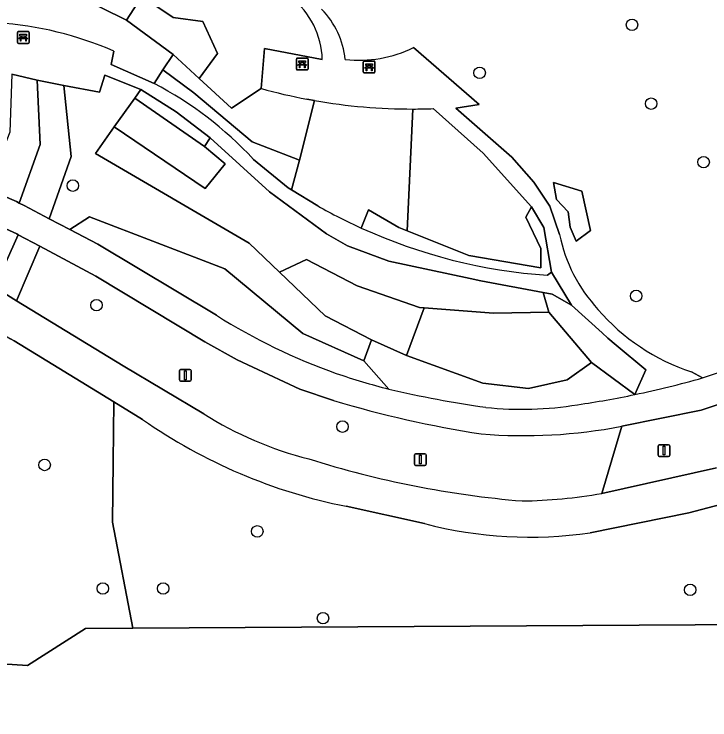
# Model space of a CAD drawing. Extents: x 160732 to 162107, y 387428 to 388479.
# Drawn here: x 160880.8 to 160939.8, y 388014.2 to 388074.1 of the extents above; entities that cross this region are included whole.
import ezdxf

# ---------------------------------------------------------------- set-up
doc = ezdxf.new("R2010")
doc.units = 0
for name, color, linetype in [('IMGEO_Bank', 7, 'Continuous'), ('IMGEO_Berm_groen', 7, 'Continuous'), ('IMGEO_Boom', 7, 'Continuous'), ('IMGEO_Fietspad_gesloten', 7, 'Continuous'), ('IMGEO_Groenvoorziening', 7, 'Continuous'), ('IMGEO_Lichtmast', 7, 'Continuous'), ('IMGEO_Meer_plas_ven_vijver', 7, 'Continuous'), ('IMGEO_Voetpad_gesloten', 7, 'Continuous'), ('IMGEO_Voetpad_op_trap', 7, 'Continuous'), ('IMGEO_Voetpad_open', 7, 'Continuous')]:
    doc.layers.add(name, color=color, linetype=linetype)

msp = doc.modelspace()

# ---------------------------------------------------------------- linework, layer by layer
at = {"layer": 'IMGEO_Bank'}
for p, q in [((160881.032, 388071.73), (160881.032, 388072.571)), ((160881.032, 388072.571), (160881.032, 388071.73)), ((160881.107, 388072.655), (160881.948, 388072.655)), ((160881.948, 388072.655), (160881.107, 388072.655)), ((160882.032, 388072.58), (160882.032, 388071.739)), ((160882.032, 388071.739), (160882.032, 388072.58)), ((160881.729, 388072.053), (160881.336, 388072.053)), ((160881.341, 388072.161), (160881.341, 388072.267)), ((160881.385, 388072.267), (160881.385, 388072.161)), ((160881.673, 388072.273), (160881.391, 388072.273)), ((160881.391, 388072.155), (160881.673, 388072.155)), ((160881.679, 388072.161), (160881.679, 388072.267)), ((160881.723, 388072.267), (160881.723, 388072.161)), ((160881.957, 388071.655), (160881.116, 388071.655)), ((160881.116, 388071.655), (160881.957, 388071.655)), ((160904.716, 388069.474), (160904.716, 388070.315)), ((160904.716, 388070.315), (160904.716, 388069.474)), ((160904.791, 388070.399), (160905.632, 388070.399)), ((160905.632, 388070.399), (160904.791, 388070.399)), ((160905.025, 388069.905), (160905.025, 388070.011)), ((160905.069, 388070.011), (160905.069, 388069.905)), ((160905.357, 388070.017), (160905.075, 388070.017)), ((160905.075, 388069.899), (160905.357, 388069.899)), ((160905.363, 388069.905), (160905.363, 388070.011)), ((160905.407, 388070.011), (160905.407, 388069.905)), ((160905.716, 388070.324), (160905.716, 388069.483)), ((160905.716, 388069.483), (160905.716, 388070.324)), ((160910.394, 388069.225), (160910.394, 388070.066)), ((160910.394, 388070.066), (160910.394, 388069.225)), ((160910.469, 388070.15), (160911.31, 388070.15)), ((160911.31, 388070.15), (160910.469, 388070.15)), ((160911.394, 388070.075), (160911.394, 388069.234)), ((160911.394, 388069.234), (160911.394, 388070.075)), ((160905.641, 388069.399), (160904.8, 388069.399)), ((160904.8, 388069.399), (160905.641, 388069.399)), ((160905.413, 388069.797), (160905.02, 388069.797)), ((160911.091, 388069.548), (160910.698, 388069.548)), ((160910.703, 388069.656), (160910.703, 388069.762)), ((160910.747, 388069.762), (160910.747, 388069.656)), ((160911.035, 388069.768), (160910.753, 388069.768)), ((160910.753, 388069.65), (160911.035, 388069.65)), ((160911.041, 388069.656), (160911.041, 388069.762)), ((160911.085, 388069.762), (160911.085, 388069.656)), ((160911.319, 388069.15), (160910.478, 388069.15)), ((160910.478, 388069.15), (160911.319, 388069.15))]:
    msp.add_line(p, q, dxfattribs=at)
for points in [[(160881.335, 388072.273), (160881.249, 388072.273), (160881.249, 388072.434), (160881.812, 388072.434), (160881.812, 388072.273), (160881.729, 388072.273)], [(160881.279, 388072.053), (160881.137, 388072.053), (160881.249, 388072.155), (160881.335, 388072.155)], [(160881.329, 388072.046), (160881.329, 388071.839), (160881.286, 388071.839), (160881.286, 388072.046)], [(160881.729, 388072.155), (160881.812, 388072.155), (160881.924, 388072.053), (160881.785, 388072.053)], [(160881.779, 388072.046), (160881.779, 388071.839), (160881.735, 388071.839), (160881.735, 388072.046)], [(160904.963, 388069.797), (160904.821, 388069.797), (160904.933, 388069.899), (160905.019, 388069.899)], [(160905.019, 388070.017), (160904.933, 388070.017), (160904.933, 388070.178), (160905.496, 388070.178), (160905.496, 388070.017), (160905.413, 388070.017)], [(160905.413, 388069.899), (160905.496, 388069.899), (160905.608, 388069.797), (160905.469, 388069.797)], [(160910.697, 388069.768), (160910.611, 388069.768), (160910.611, 388069.929), (160911.174, 388069.929), (160911.174, 388069.768), (160911.091, 388069.768)], [(160905.013, 388069.79), (160905.013, 388069.583), (160904.97, 388069.583), (160904.97, 388069.79)], [(160905.463, 388069.79), (160905.463, 388069.583), (160905.419, 388069.583), (160905.419, 388069.79)], [(160910.641, 388069.548), (160910.499, 388069.548), (160910.611, 388069.65), (160910.697, 388069.65)], [(160910.691, 388069.541), (160910.691, 388069.334), (160910.648, 388069.334), (160910.648, 388069.541)], [(160911.091, 388069.65), (160911.174, 388069.65), (160911.286, 388069.548), (160911.147, 388069.548)], [(160911.141, 388069.541), (160911.141, 388069.334), (160911.097, 388069.334), (160911.097, 388069.541)]]:
    msp.add_lwpolyline(points, dxfattribs=at)
for centre, radius, start, end in [((160881.11, 388072.577), 0.0779, 92.4484, 184.28452), ((160881.11, 388072.577), 0.0779, 92.4484, 184.28452), ((160881.954, 388072.577), 0.0779, 2.4484, 94.28452), ((160881.954, 388072.577), 0.0779, 2.4484, 94.28452), ((160881.11, 388071.733), 0.0779, 182.4484, 274.28452), ((160881.11, 388071.733), 0.0779, 182.4484, 274.28452), ((160881.279, 388072.046), 0.00671, 2.89567, 87.10433), ((160881.336, 388072.046), 0.00671, 92.89567, 177.10433), ((160881.334, 388072.266), 0.00671, 2.89567, 87.10433), ((160881.334, 388072.162), 0.00671, 272.89567, 357.10433), ((160881.391, 388072.266), 0.00671, 92.89567, 177.10433), ((160881.391, 388072.162), 0.00671, 182.89567, 267.10433), ((160881.673, 388072.266), 0.00671, 2.89567, 87.10433), ((160881.673, 388072.162), 0.00671, 272.89567, 357.10433), ((160881.73, 388072.266), 0.00671, 92.89567, 177.10433), ((160881.73, 388072.162), 0.00671, 182.89567, 267.10433), ((160881.728, 388072.046), 0.00671, 2.89567, 87.10433), ((160881.785, 388072.046), 0.00671, 92.89567, 177.10433), ((160881.954, 388071.733), 0.0779, 272.4484, 4.28452), ((160881.954, 388071.733), 0.0779, 272.4484, 4.28452), ((160904.794, 388070.321), 0.0779, 92.4484, 184.28452), ((160904.794, 388070.321), 0.0779, 92.4484, 184.28452), ((160905.018, 388070.01), 0.00671, 2.89567, 87.10433), ((160905.018, 388069.906), 0.00671, 272.89567, 357.10433), ((160905.075, 388070.01), 0.00671, 92.89567, 177.10433), ((160905.075, 388069.906), 0.00671, 182.89567, 267.10433), ((160905.357, 388070.01), 0.00671, 2.89567, 87.10433), ((160905.357, 388069.906), 0.00671, 272.89567, 357.10433), ((160905.414, 388070.01), 0.00671, 92.89567, 177.10433), ((160905.414, 388069.906), 0.00671, 182.89567, 267.10433), ((160905.638, 388070.321), 0.0779, 2.4484, 94.28452), ((160905.638, 388070.321), 0.0779, 2.4484, 94.28452), ((160910.472, 388070.072), 0.0779, 92.4484, 184.28452), ((160910.472, 388070.072), 0.0779, 92.4484, 184.28452), ((160911.316, 388070.072), 0.0779, 2.4484, 94.28452), ((160911.316, 388070.072), 0.0779, 2.4484, 94.28452), ((160904.794, 388069.477), 0.0779, 182.4484, 274.28452), ((160904.794, 388069.477), 0.0779, 182.4484, 274.28452), ((160904.963, 388069.79), 0.00671, 2.89567, 87.10433), ((160905.02, 388069.79), 0.00671, 92.89567, 177.10433), ((160905.412, 388069.79), 0.00671, 2.89567, 87.10433), ((160905.469, 388069.79), 0.00671, 92.89567, 177.10433), ((160905.638, 388069.477), 0.0779, 272.4484, 4.28452), ((160905.638, 388069.477), 0.0779, 272.4484, 4.28452), ((160910.641, 388069.541), 0.00671, 2.89567, 87.10433), ((160910.698, 388069.541), 0.00671, 92.89567, 177.10433), ((160910.696, 388069.761), 0.00671, 2.89567, 87.10433), ((160910.696, 388069.657), 0.00671, 272.89567, 357.10433), ((160910.753, 388069.761), 0.00671, 92.89567, 177.10433), ((160910.753, 388069.657), 0.00671, 182.89567, 267.10433), ((160911.035, 388069.761), 0.00671, 2.89567, 87.10433), ((160911.035, 388069.657), 0.00671, 272.89567, 357.10433), ((160911.092, 388069.761), 0.00671, 92.89567, 177.10433), ((160911.092, 388069.657), 0.00671, 182.89567, 267.10433), ((160911.09, 388069.541), 0.00671, 2.89567, 87.10433), ((160911.147, 388069.541), 0.00671, 92.89567, 177.10433), ((160910.472, 388069.228), 0.0779, 182.4484, 274.28452), ((160910.472, 388069.228), 0.0779, 182.4484, 274.28452), ((160911.316, 388069.228), 0.0779, 272.4484, 4.28452), ((160911.316, 388069.228), 0.0779, 272.4484, 4.28452)]:
    msp.add_arc(centre, radius, start, end, dxfattribs=at)
at = {"layer": 'IMGEO_Berm_groen'}
for points in [[(160879.077, 388050.942), (160881.094, 388055.4), (160880.982, 388055.46), (160867.412, 388061.65)], [(160905.002, 388042.282), (160899.688, 388044.768), (160896.942, 388046.298), (160887.685, 388051.887), (160882.938, 388054.417), (160880.954, 388049.793), (160890.018, 388044.244), (160896.847, 388040.187)], [(160907.872, 388041.319), (160905.002, 388042.282)], [(160930.649, 388033.415), (160932.342, 388039.121)]]:
    msp.add_lwpolyline(points, dxfattribs=at)
for centre, radius, start, end in [((160934.531, 388129.794), 92.404, 253.23177, 261.21497), ((160913.368, 388066.323), 30.92, 237.70247, 255.79978), ((160924.026, 388082.189), 43.864, 265.28243, 280.92926), ((160930.729, 388115.175), 82.68, 252.43904, 265.25644), ((160923.305, 388075.156), 42.382, 270.79296, 279.97805)]:
    msp.add_arc(centre, radius, start, end, dxfattribs=at)
at = {"layer": 'IMGEO_Boom'}
for centre in [(160933.219, 388073.231), (160920.28, 388069.152), (160934.852, 388066.531), (160939.298, 388061.567), (160885.733, 388059.569), (160933.568, 388050.195), (160887.744, 388049.415), (160908.637, 388039.093), (160883.34, 388035.838), (160901.398, 388030.193), (160888.279, 388025.337), (160893.411, 388025.336), (160938.163, 388025.228), (160906.979, 388022.819)]:
    msp.add_circle(centre, 0.489, dxfattribs=at)
at = {"layer": 'IMGEO_Fietspad_gesloten'}
for points in [[(160896.847, 388040.187), (160890.018, 388044.244), (160880.954, 388049.793), (160879.077, 388050.942)], [(160876.696, 388048.792), (160876.807, 388048.724), (160880.445, 388046.546), (160880.753, 388046.368), (160889.226, 388041.185), (160891.666, 388039.692)], [(160940.393, 388035.583), (160930.649, 388033.415)], [(160908.96, 388032.32), (160915.599, 388030.855)], [(160929.656, 388030.079), (160938.037, 388031.775), (160940.72, 388032.485)]]:
    msp.add_lwpolyline(points, dxfattribs=at)
for centre, radius, start, end in [((160913.368, 388066.323), 30.92, 237.70247, 255.79978), ((160917.925, 388077.322), 45.886, 235.09176, 258.73356), ((160930.729, 388115.175), 82.68, 252.43904, 265.25644), ((160923.305, 388075.156), 42.382, 270.79296, 279.97805), ((160924.52, 388064.752), 35.052, 255.25513, 278.42539)]:
    msp.add_arc(centre, radius, start, end, dxfattribs=at)
at = {"layer": 'IMGEO_Groenvoorziening'}
for points in [[(160892.915, 388077.574), (160883.556, 388081.812), (160882.153, 388079.712), (160881.998, 388076.523), (160886.101, 388075.711), (160890.298, 388073.616), (160891.6, 388075.665), (160894.259, 388073.844), (160896.787, 388073.509), (160898.027, 388070.795), (160896.473, 388068.661), (160899.209, 388066.151), (160901.743, 388067.81), (160902, 388071.214), (160906.917, 388070.29)], [(160889.226, 388070.996), (160889.001, 388069.853), (160892.639, 388068.245), (160893.393, 388069.402), (160894.243, 388070.707), (160890.298, 388073.616), (160886.101, 388075.711)], [(160914.672, 388071.292), (160920.248, 388066.471), (160918.255, 388066.148), (160923.004, 388061.992), (160924.881, 388059.865), (160926.25, 388057.812), (160927.062, 388055.418)], [(160901.743, 388067.81), (160899.209, 388066.151), (160896.473, 388068.661), (160894.243, 388070.707), (160893.393, 388069.402), (160896.014, 388067.457), (160900.961, 388063.289), (160904.991, 388061.732), (160906.269, 388066.795)], [(160893.393, 388069.402), (160892.639, 388068.245)], [(160901.076, 388061.801), (160904.029, 388059.384), (160904.316, 388059.209), (160904.991, 388061.732), (160900.961, 388063.289), (160896.014, 388067.457), (160893.393, 388069.402)], [(160906.269, 388066.795), (160905.606, 388066.915)], [(160906.269, 388066.795), (160904.991, 388061.732), (160904.316, 388059.209), (160906.552, 388057.84)], [(160910.231, 388055.961), (160910.836, 388057.499), (160913.419, 388056.007), (160914.14, 388055.718), (160914.612, 388066.077)], [(160914.612, 388066.077), (160914.14, 388055.718), (160919.373, 388053.625), (160925.464, 388052.572), (160925.464, 388054.22), (160924.213, 388056.895), (160924.676, 388057.761), (160920.572, 388062.339), (160916.345, 388066.109)], [(160910.836, 388057.499), (160910.231, 388055.961)], [(160926.043, 388051.948), (160926.379, 388052.214), (160925.727, 388055.996), (160924.676, 388057.761), (160924.213, 388056.895), (160925.464, 388054.22), (160925.464, 388052.572), (160919.373, 388053.625), (160914.14, 388055.718), (160913.419, 388056.007), (160910.836, 388057.499)], [(160898.653, 388052.484), (160887.148, 388056.906), (160885.477, 388055.837), (160887.87, 388054.586), (160897.942, 388048.548)], [(160891.666, 388039.692), (160889.226, 388041.185), (160889.166, 388036.109), (160889.105, 388030.966), (160890.833, 388021.964), (160943.374, 388022.281), (160943.127, 388028.926), (160949.799, 388031.771), (160952.46, 388033.147), (160955.704, 388034.946), (160958.742, 388037.074), (160961.54, 388039.508), (160962.558, 388040.532), (160970.124, 388049.585), (160971.125, 388050.88), (160971.985, 388052.273), (160972.695, 388053.749), (160973.247, 388055.29), (160973.537, 388056.554)], [(160912.577, 388042.276), (160910.46, 388044.685), (160905.259, 388047.006), (160898.653, 388052.484)], [(160876.84, 388037.659), (160876.961, 388041.301), (160869.287, 388042.79), (160863.301, 388030.75), (160871.804, 388020.459), (160875.209, 388019.979), (160875.013, 388019.233), (160876.599, 388019.135), (160879.39, 388018.949), (160880.598, 388018.88), (160881.9, 388018.805), (160886.82, 388021.941), (160890.833, 388021.964), (160889.105, 388030.966), (160889.166, 388036.109), (160889.226, 388041.185), (160880.753, 388046.368), (160880.445, 388046.546)], [(160929.774, 388044.543), (160927.708, 388043.076), (160924.421, 388042.342), (160920.56, 388042.787), (160914.065, 388045.135), (160911.109, 388046.456), (160910.46, 388044.685), (160912.577, 388042.276)], [(160933.46, 388041.816), (160929.774, 388044.543)], [(160938.258, 388043.757), (160939.208, 388043.236)], [(160942.558, 388041.639), (160939.097, 388040.491), (160932.342, 388039.121), (160930.649, 388033.415), (160940.393, 388035.583)], [(160915.599, 388030.855), (160908.96, 388032.32)], [(160940.72, 388032.485), (160938.037, 388031.775), (160929.656, 388030.079)]]:
    msp.add_lwpolyline(points, dxfattribs=at)
for points in [[(160896.787, 388073.509), (160894.259, 388073.844), (160891.6, 388075.665), (160890.298, 388073.616), (160894.243, 388070.707), (160896.473, 388068.661), (160898.027, 388070.795)], [(160882.699, 388068.539), (160880.548, 388069.029), (160880.384, 388064.098), (160879.071, 388060.853), (160878.439, 388059.29), (160880.943, 388058.207), (160881.189, 388058.078), (160882.973, 388063.066)], [(160888.445, 388068.949), (160887.993, 388067.5), (160884.969, 388068.062), (160885.584, 388062.031), (160883.716, 388056.757), (160885.477, 388055.837), (160887.148, 388056.906), (160898.653, 388052.484), (160905.259, 388047.006), (160910.46, 388044.685), (160911.109, 388046.456), (160907.159, 388048.51), (160903.296, 388052.214), (160900.716, 388054.688), (160887.665, 388062.305), (160889.257, 388064.55), (160890.988, 388066.991), (160891.506, 388067.721)], [(160891.506, 388067.721), (160890.988, 388066.991), (160896.92, 388062.88), (160897.405, 388063.634), (160894.501, 388065.825)], [(160896.92, 388062.88), (160890.988, 388066.991), (160889.257, 388064.55), (160896.982, 388059.337), (160898.677, 388061.412)], [(160897.405, 388063.634), (160896.92, 388062.88), (160898.677, 388061.412), (160896.982, 388059.337), (160889.257, 388064.55), (160887.665, 388062.305), (160900.716, 388054.688), (160903.296, 388052.214), (160905.571, 388053.281), (160909.882, 388051.046), (160915.17, 388049.221), (160915.559, 388049.19), (160921.469, 388048.721), (160926.156, 388048.827), (160925.665, 388050.486), (160920.37, 388051.485), (160919.477, 388051.675), (160912.56, 388053.15), (160909.064, 388054.455), (160907.283, 388055.471), (160902.436, 388059.038)], [(160928.473, 388054.839), (160929.702, 388055.744), (160928.955, 388059.095), (160926.566, 388059.836), (160926.811, 388058.377), (160927.805, 388057.338), (160927.974, 388056.044)], [(160929.702, 388055.744), (160928.473, 388054.839), (160927.974, 388056.044), (160927.805, 388057.338), (160926.811, 388058.377), (160926.566, 388059.836), (160928.955, 388059.095)], [(160914.065, 388045.135), (160915.559, 388049.19), (160915.17, 388049.221), (160909.882, 388051.046), (160905.571, 388053.281), (160903.296, 388052.214), (160907.159, 388048.51), (160911.109, 388046.456)], [(160930.675, 388047.053), (160928.085, 388049.415), (160926.45, 388050.338), (160925.665, 388050.486), (160926.156, 388048.827), (160929.774, 388044.543), (160933.46, 388041.816), (160934.393, 388043.913), (160931.872, 388046.017), (160931.161, 388046.61)], [(160920.56, 388042.787), (160924.421, 388042.342), (160927.708, 388043.076), (160929.774, 388044.543), (160926.156, 388048.827), (160921.469, 388048.721), (160915.559, 388049.19), (160914.065, 388045.135)]]:
    msp.add_lwpolyline(points, close=True, dxfattribs=at)
for centre, radius, start, end in [((160900.044, 388070.116), 6.876, 1.45426, 51.91191), ((160901.699, 388069.524), 7.213, 6.04968, 44.25827), ((160877.263, 388043.401), 30.077, 66.56189, 85.98995), ((160910.021, 388080.865), 10.643, 263.8042, 295.91407), ((160878.313, 388040.743), 31.009, 42.7716, 62.48476), ((160914.59, 388114.475), 48.401, 254.6079, 259.30323), ((160914.561, 388114.317), 48.24, 260.10204, 270.06043), ((160914.645, 388111.226), 45.149, 269.95797, 272.15773), ((160929.141, 388097.527), 45.665, 240.35246, 245.53742), ((160929.257, 388097.768), 45.933, 245.53064, 265.98799), ((160940.185, 388058.136), 13.402, 191.70112, 222.66803), ((160943.705, 388060.49), 17.598, 220.53715, 251.96936), ((160925.035, 388091.455), 50.745, 237.73013, 250.50589), ((160927.823, 388077.917), 36.502, 288.17465, 303.73699), ((160926.812, 388097.849), 57.367, 250.9641, 255.63271), ((160935.545, 388141.903), 102.24, 257.01777, 261.71012), ((160916.602, 388122.445), 82.372, 278.37496, 281.80909), ((160923.887, 388069.706), 29.139, 263.92566, 279.30721), ((160917.925, 388077.322), 45.886, 235.09176, 258.73356), ((160924.52, 388064.752), 35.052, 255.25513, 278.42539)]:
    msp.add_arc(centre, radius, start, end, dxfattribs=at)
at = {"layer": 'IMGEO_Lichtmast'}
for p, q in [((160894.786, 388043.056), (160894.786, 388043.856)), ((160894.786, 388043.856), (160894.786, 388043.056)), ((160894.886, 388043.956), (160895.676, 388043.956)), ((160895.676, 388043.956), (160894.886, 388043.956)), ((160895.776, 388043.856), (160895.776, 388043.056)), ((160895.776, 388043.056), (160895.776, 388043.856)), ((160895.676, 388042.956), (160894.886, 388042.956)), ((160894.886, 388042.956), (160895.676, 388042.956)), ((160935.538, 388037.557), (160936.328, 388037.557)), ((160936.328, 388037.557), (160935.538, 388037.557)), ((160935.438, 388036.657), (160935.438, 388037.457)), ((160935.438, 388037.457), (160935.438, 388036.657)), ((160936.428, 388037.457), (160936.428, 388036.657)), ((160936.428, 388036.657), (160936.428, 388037.457)), ((160914.743, 388035.893), (160914.743, 388036.693)), ((160914.743, 388036.693), (160914.743, 388035.893)), ((160914.843, 388036.793), (160915.633, 388036.793)), ((160915.633, 388036.793), (160914.843, 388036.793)), ((160915.733, 388036.693), (160915.733, 388035.893)), ((160915.733, 388035.893), (160915.733, 388036.693)), ((160936.328, 388036.557), (160935.538, 388036.557)), ((160935.538, 388036.557), (160936.328, 388036.557)), ((160915.633, 388035.793), (160914.843, 388035.793)), ((160914.843, 388035.793), (160915.633, 388035.793))]:
    msp.add_line(p, q, dxfattribs=at)
for points in [[(160895.206, 388043.831), (160895.356, 388043.831), (160895.356, 388043.081), (160895.206, 388043.081), (160895.206, 388043.831)], [(160935.858, 388037.432), (160936.008, 388037.432), (160936.008, 388036.682), (160935.858, 388036.682), (160935.858, 388037.432)], [(160915.163, 388036.668), (160915.313, 388036.668), (160915.313, 388035.918), (160915.163, 388035.918), (160915.163, 388036.668)]]:
    msp.add_lwpolyline(points, dxfattribs=at)
for centre, start, end in [((160894.886, 388043.856), 90, 180), ((160894.886, 388043.856), 90, 180), ((160895.676, 388043.856), 0, 90), ((160895.676, 388043.856), 360, 90), ((160894.886, 388043.056), 180, 270), ((160894.886, 388043.056), 180, 270), ((160895.676, 388043.056), 270, 0), ((160895.676, 388043.056), 270, 0), ((160935.538, 388037.457), 90, 180), ((160935.538, 388037.457), 90, 180), ((160936.328, 388037.457), 0, 90), ((160936.328, 388037.457), 360, 90), ((160914.843, 388036.693), 90, 180), ((160914.843, 388036.693), 90, 180), ((160915.633, 388036.693), 0, 90), ((160915.633, 388036.693), 360, 90), ((160935.538, 388036.657), 180, 270), ((160935.538, 388036.657), 180, 270), ((160936.328, 388036.657), 270, 0), ((160936.328, 388036.657), 270, 0), ((160914.843, 388035.893), 180, 270), ((160914.843, 388035.893), 180, 270), ((160915.633, 388035.893), 270, 0), ((160915.633, 388035.893), 270, 0)]:
    msp.add_arc(centre, 0.1, start, end, dxfattribs=at)
at = {"layer": 'IMGEO_Meer_plas_ven_vijver'}
msp.add_lwpolyline([(160973.792, 388022.464), (160943.374, 388022.281), (160890.833, 388021.964), (160886.82, 388021.941), (160881.9, 388018.805), (160880.598, 388018.88), (160879.39, 388018.949), (160876.599, 388019.135), (160875.013, 388019.233), (160875.217, 388008.867), (160876.695, 388008.778), (160879.409, 388008.733), (160881.008, 388008.678), (160882.131, 388008.64), (160890, 388000), (160897.751, 387991.489), (160906.196, 387992.021), (160988.743, 387997.226)], dxfattribs=at)
at = {"layer": 'IMGEO_Voetpad_gesloten'}
for points in [[(160897.942, 388048.548), (160887.87, 388054.586), (160885.477, 388055.837), (160883.716, 388056.757), (160881.596, 388057.865), (160881.189, 388058.078), (160880.943, 388058.207), (160878.439, 388059.29), (160865.188, 388065.02), (160863.341, 388065.747)], [(160867.412, 388061.65), (160880.982, 388055.46), (160881.094, 388055.4), (160882.938, 388054.417), (160887.685, 388051.887), (160896.942, 388046.298), (160899.688, 388044.768), (160905.002, 388042.282), (160907.872, 388041.319)], [(160932.342, 388039.121), (160939.097, 388040.491), (160942.558, 388041.639)]]:
    msp.add_lwpolyline(points, dxfattribs=at)
for centre, radius, start, end in [((160925.035, 388091.455), 50.745, 237.73013, 250.50589), ((160927.823, 388077.917), 36.502, 288.17465, 303.73699), ((160926.812, 388097.849), 57.367, 250.9641, 255.63271), ((160916.372, 388123.332), 83.288, 281.83968, 285.91361), ((160935.545, 388141.903), 102.24, 257.01777, 261.71012), ((160916.602, 388122.445), 82.372, 278.37496, 281.80909), ((160934.531, 388129.794), 92.404, 253.23177, 261.21497), ((160923.887, 388069.706), 29.139, 263.92566, 279.30721), ((160924.026, 388082.189), 43.864, 265.28243, 280.92926)]:
    msp.add_arc(centre, radius, start, end, dxfattribs=at)
at = {"layer": 'IMGEO_Voetpad_op_trap'}
for points in [[(160885.584, 388062.031), (160884.969, 388068.062), (160882.699, 388068.539), (160882.973, 388063.066), (160881.189, 388058.078), (160881.596, 388057.865), (160883.716, 388056.757)], [(160882.938, 388054.417), (160881.094, 388055.4), (160879.077, 388050.942), (160880.954, 388049.793)]]:
    msp.add_lwpolyline(points, close=True, dxfattribs=at)
at = {"layer": 'IMGEO_Voetpad_open'}
for points in [[(160906.917, 388070.29), (160902, 388071.214), (160901.743, 388067.81)], [(160927.062, 388055.418), (160926.25, 388057.812), (160924.881, 388059.865), (160923.004, 388061.992), (160918.255, 388066.148), (160920.248, 388066.471), (160914.672, 388071.292)], [(160892.639, 388068.245), (160889.001, 388069.853), (160889.226, 388070.996)], [(160880.548, 388069.029), (160882.699, 388068.539), (160884.969, 388068.062), (160887.993, 388067.5), (160888.445, 388068.949), (160891.506, 388067.721), (160894.501, 388065.825), (160897.405, 388063.634), (160902.436, 388059.038), (160907.283, 388055.471), (160909.064, 388054.455), (160912.56, 388053.15), (160919.477, 388051.675), (160920.37, 388051.485), (160925.665, 388050.486), (160926.45, 388050.338), (160928.085, 388049.415), (160926.379, 388052.214), (160926.043, 388051.948)], [(160905.606, 388066.915), (160906.269, 388066.795)], [(160916.345, 388066.109), (160920.572, 388062.339), (160924.676, 388057.761), (160925.727, 388055.996), (160926.379, 388052.214), (160928.085, 388049.415), (160930.675, 388047.053), (160931.161, 388046.61), (160931.872, 388046.017), (160934.393, 388043.913), (160933.46, 388041.816)], [(160906.552, 388057.84), (160904.316, 388059.209), (160904.029, 388059.384), (160901.076, 388061.801)], [(160939.208, 388043.236), (160938.258, 388043.757)]]:
    msp.add_lwpolyline(points, dxfattribs=at)
for centre, radius, start, end in [((160900.044, 388070.116), 6.876, 1.45426, 51.91191), ((160901.699, 388069.524), 7.213, 6.04968, 44.25827), ((160877.263, 388043.401), 30.077, 66.56189, 85.98995), ((160910.021, 388080.865), 10.643, 263.8042, 295.91407), ((160878.313, 388040.743), 31.009, 42.7716, 62.48476), ((160914.59, 388114.475), 48.401, 254.6079, 259.30323), ((160914.561, 388114.317), 48.24, 260.10204, 270.06043), ((160914.645, 388111.226), 45.149, 269.95797, 272.15773), ((160929.141, 388097.527), 45.665, 240.35246, 245.53742), ((160929.257, 388097.768), 45.933, 245.53064, 265.98799), ((160940.185, 388058.136), 13.402, 191.70112, 222.66803), ((160943.705, 388060.49), 17.598, 220.53715, 251.96936), ((160916.372, 388123.332), 83.288, 281.83968, 285.91361)]:
    msp.add_arc(centre, radius, start, end, dxfattribs=at)

doc.saveas('drawing.dxf')
